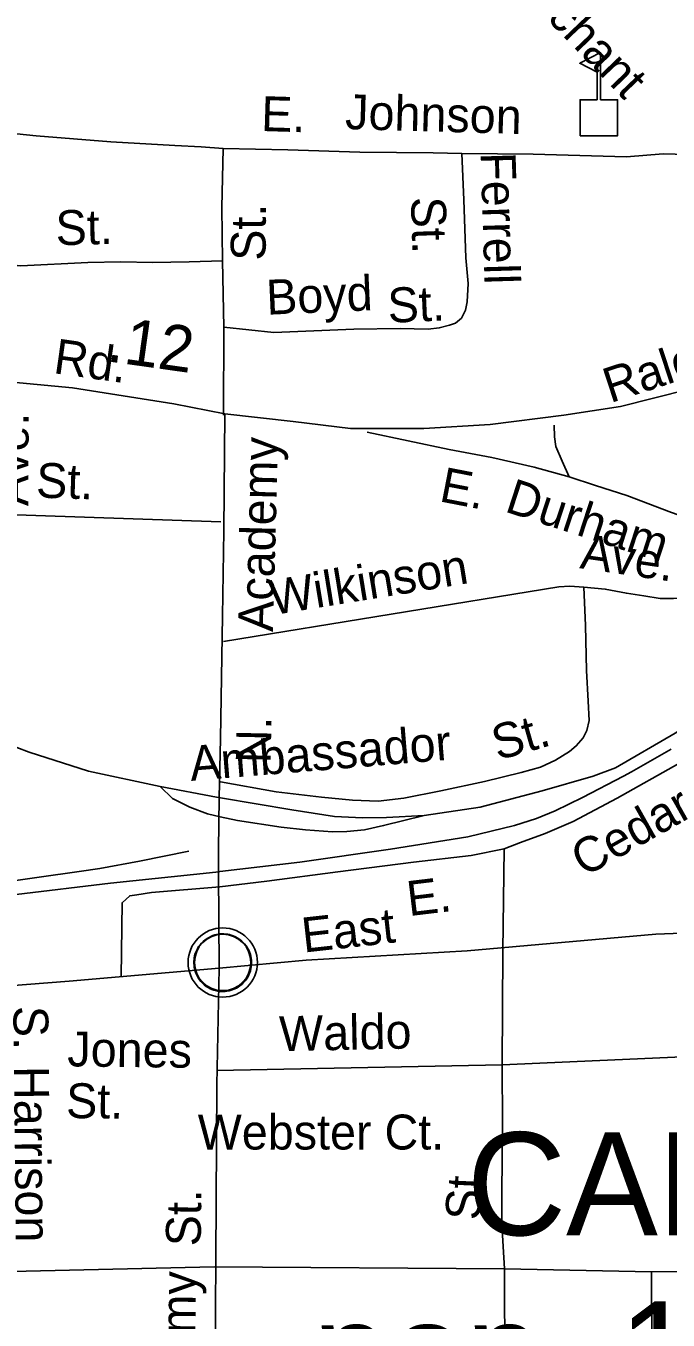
# Model space of a CAD drawing. Extents: x 2001466 to 2224147, y 644118 to 847247.
# Drawn here: x 2064365 to 2066112, y 740590 to 744113 of the extents above; entities that cross this region are included whole.
import ezdxf

# ---------------------------------------------------------------- set-up
doc = ezdxf.new("R2010")
doc.units = 0
for name, color, linetype in [('Exist Civil Demographics City Label', 7, 'Continuous'), ('Exist Civil Demographics Community CELL', 7, 'Continuous'), ('Exist Cultural Educational Facility Elementary CELL', 7, 'Continuous'), ('Exist Railroad Mainline', 7, 'Continuous'), ('Exist Railroad Siding', 7, 'Continuous'), ('Exist Road Non-System Type 51', 7, 'Continuous'), ('Exist Road Non-System Type 51 Label', 7, 'Continuous'), ('Exist Road Secondary Mileage Hundredths English Label', 7, 'Continuous'), ('Exist Road Secondary Type 51 Attributed', 7, 'Continuous'), ('Exist Road Secondary Type 51 Label', 7, 'Continuous')]:
    doc.layers.add(name, color=color, linetype=linetype)

msp = doc.modelspace()

# ---------------------------------------------------------------- linework, layer by layer
at = {"layer": 'Exist Civil Demographics Community CELL'}
msp.add_lwpolyline([(2064823, 741575.8), (2064824, 741581.3), (2064825.8, 741587.9), (2064828.7, 741595.1), (2064831.6, 741600.9), (2064834.9, 741606.6), (2064838.7, 741611.7), (2064842.7, 741616.1), (2064847.3, 741620.7), (2064852.8, 741625.3), (2064858.2, 741628.9), (2064863.1, 741631.8), (2064868.1, 741634.3), (2064873.6, 741636.6), (2064879.2, 741638.4), (2064883.6, 741639.5), (2064888.4, 741640.3), (2064892.5, 741641), (2064898.9, 741641.2), (2064903.3, 741641.1), (2064909, 741640.9), (2064913.9, 741640.2), (2064918.8, 741639.2), (2064923.8, 741637.8), (2064929, 741635.8), (2064935.6, 741632.9), (2064941.9, 741629.4), (2064947, 741625.9), (2064952.1, 741621.8), (2064955.4, 741618.7), (2064959.6, 741614.3), (2064963.4, 741609.6), (2064966.5, 741605), (2064969.6, 741600), (2064972.1, 741594.9), (2064974.1, 741589.9), (2064975.7, 741584.8), (2064977, 741580.3), (2064978.1, 741574.2), (2064978.7, 741569.5), (2064979, 741563.5), (2064978.8, 741557.7), (2064978.2, 741552), (2064977.3, 741546.5), (2064975.6, 741540.4), (2064973.7, 741534.5), (2064971.4, 741529.5), (2064968.3, 741523.5), (2064965, 741518.2), (2064961.5, 741513.5), (2064957.3, 741508.7), (2064952, 741503.8), (2064947, 741499.6), (2064942, 741496.2), (2064937.7, 741493.7), (2064930.9, 741490.5), (2064923.7, 741487.7), (2064917.8, 741486.3), (2064911.2, 741485), (2064906.7, 741484.5), (2064902.2, 741484.2), (2064896.7, 741484.2), (2064892.4, 741484.7), (2064886.8, 741485.4), (2064880.8, 741486.7), (2064876.2, 741488), (2064871.1, 741489.9), (2064866.5, 741491.9), (2064862.6, 741494.1), (2064855.8, 741498.2), (2064850.2, 741502.5), (2064845.3, 741506.9), (2064840.8, 741511.8), (2064837.6, 741515.8), (2064834.7, 741519.9), (2064830.6, 741527), (2064828.8, 741530.6), (2064827.1, 741534.6), (2064824.5, 741542.8), (2064823, 741549.8), (2064822.3, 741555), (2064822, 741561.3), (2064821.9, 741566), (2064822.5, 741572.5)], close=True, dxfattribs=at)
for centre, radius in [((2064900.6, 741563.3), 94.3), ((2064900.3, 741563.6), 76.7)]:
    msp.add_circle(centre, radius, dxfattribs=at)
at = {"layer": 'Exist Cultural Educational Facility Elementary CELL'}
msp.add_lwpolyline([(2065873, 743813.7), (2065873, 743911.6), (2065919.1, 743911.6), (2065919.1, 743986.7), (2065872, 744011), (2065928.7, 744040.2), (2065928.7, 743911.6), (2065974.7, 743911.6), (2065974.7, 743813.7)], close=True, dxfattribs=at)
at = {"layer": 'Exist Railroad Mainline'}
for points in [[(2065448.6, 741963.6), (2065601, 741986.5), (2065770, 742031), (2065908.8, 742070.2), (2065969.2, 742093), (2066131.2, 742187.6), (2066340, 742323.4), (2066540.8, 742459.3), (2066715.7, 742580.8), (2066747.7, 742603.1), (2066991, 742766.1), (2067220.3, 742925.4), (2067404.9, 743049.6), (2067530.7, 743139.1), (2067575.3, 743166.2), (2067613.7, 743187.4), (2067704.8, 743239.5), (2067801.7, 743287.5), (2067977.4, 743368), (2068060.1, 743400.3), (2068148.7, 743430.5), (2068219.1, 743451)], [(2064271.9, 742174.4), (2064374, 742135.6), (2064535, 742084.3), (2064730.2, 742042.3)], [(2066120.3, 742143.9), (2066013, 742082.1), (2065990.8, 742070.5), (2065879.6, 742012.8), (2065804.8, 741976.3), (2065754.4, 741955.3), (2065694, 741936.6), (2065567.4, 741905.2), (2065356.7, 741871.5), (2065110, 741836.5), (2064892.8, 741810.6)], [(2064730.2, 742042.3), (2064883.6, 742013.2), (2064894.1, 742011.4)], [(2064894.1, 742011.4), (2065088.9, 741979), (2065204.5, 741960.6), (2065280.4, 741957), (2065346.4, 741957.7), (2065448.6, 741963.6)], [(2064269.6, 741741), (2064338.1, 741748.3), (2064594.8, 741779), (2064881.4, 741809.2), (2064892.8, 741810.6)]]:
    msp.add_lwpolyline(points, dxfattribs=at)
at = {"layer": 'Exist Railroad Siding'}
for points in [[(2064730.2, 742042.3), (2064763.5, 742009.6), (2064811, 741986.6), (2064858.6, 741967.7), (2064893.8, 741960)], [(2064893.8, 741960), (2064940.3, 741950), (2065059.9, 741931.5), (2065125.8, 741924.2), (2065199.6, 741918.7), (2065237.7, 741919.9), (2065285.8, 741924.9), (2065338, 741935.9), (2065448.6, 741963.6)], [(2064270.2, 741777.7), (2064284.8, 741779.4), (2064509.4, 741810.8), (2064565.6, 741819.6), (2064674, 741839.4), (2064808.6, 741866.7)]]:
    msp.add_lwpolyline(points, dxfattribs=at)
at = {"layer": 'Exist Road Non-System Type 51'}
for p, q in [((2064903.7, 743292.8), (2064899.4, 743472.9)), ((2064902.8, 743052.8), (2064903.7, 743292.8)), ((2064283.3, 742783.5), (2064894.9, 742763)), ((2065666.7, 741873.1), (2065663, 741595.2)), ((2065663, 741595.2), (2065660.7, 741285.2)), ((2065660.7, 741285.2), (2066601.6, 741326)), ((2064884.3, 741269.1), (2065660.7, 741285.2)), ((2064263.4, 740720.6), (2064877.4, 740735.2)), ((2064877.4, 740735.2), (2065667.3, 740729.1)), ((2065667.3, 740729.1), (2066067.2, 740720.9)), ((2066067.2, 740720.9), (2066615.3, 740725.7)), ((2066070.2, 740086.8), (2066067.2, 740720.9))]:
    msp.add_line(p, q, dxfattribs=at)
for points in [[(2064296.6, 743823.2), (2064392.4, 743813.3), (2064596, 743797.1), (2064769.9, 743787.6), (2064841.8, 743784.1), (2064901.7, 743778.9)], [(2064899.4, 743472.9), (2064898.4, 743618.9), (2064901.7, 743778.9)], [(2064901.7, 743778.9), (2065077.6, 743775.3), (2065273.5, 743769.3), (2065473.5, 743767.2), (2065551.4, 743765.6)], [(2064903.7, 743292.8), (2065039.4, 743278), (2065257.6, 743287.6), (2065383.7, 743289), (2065459.7, 743287.4), (2065489.7, 743290.8), (2065517.9, 743298.2), (2065534, 743303.9), (2065550.3, 743317.6), (2065560.7, 743339.4), (2065565.2, 743361.3), (2065568.2, 743411.2), (2065561.6, 743481.4), (2065556.9, 743639.5), (2065551.4, 743765.6)], [(2065551.4, 743765.6), (2065745.4, 743763.6), (2065999.3, 743756.4), (2066099.4, 743764.4), (2066131.4, 743763.7), (2066181.3, 743758.7), (2066211.1, 743748.1), (2066250.7, 743727.3), (2066298, 743694.3), (2066327.5, 743667.7), (2066366.5, 743622.9), (2066439.1, 743528.3)], [(2064289.2, 743465.4), (2064351.1, 743460.1), (2064533.3, 743468.4), (2064623.4, 743470.5), (2064709.3, 743468.8), (2064809.4, 743470.7), (2064899.4, 743472.9)], [(2064891.1, 742011.9), (2064894.2, 742172.7), (2064899.8, 742506), (2064903, 742738.3), (2064906.2, 743056.7)], [(2065293.9, 743006.8), (2065517, 742960.2), (2065632.5, 742937.9), (2065748, 742911.5), (2065843.4, 742885.6)], [(2065802.3, 743026.4), (2065803.7, 742994.4), (2065807.1, 742968.3), (2065824.3, 742928), (2065843.4, 742885.6)], [(2068679, 742986), (2068219.5, 742860.8), (2067973.3, 742780.3), (2067804.4, 742718.3), (2067711, 742673.2), (2067609.6, 742592.7), (2067429.4, 742378.5), (2067252.4, 742170.8), (2067102.7, 741994), (2066953.1, 741849.1), (2066798.6, 741736.4), (2066692.4, 741678.4), (2066563.7, 741657.5), (2066385, 741652.6), (2066079.3, 741640.1), (2065566, 741595.1), (2065127.4, 741569.7), (2064890.9, 741548.3)], [(2065843.4, 742885.6), (2065915, 742862.1), (2066000.4, 742834.4), (2066121.5, 742787.9), (2066274.4, 742734.7)], [(2065883.3, 742584.7), (2065941.2, 742579.6), (2065999, 742568.4), (2066046.8, 742561.4), (2066090.7, 742554.5), (2066126.7, 742553.8), (2066162.7, 742557), (2066190.9, 742564.4), (2066211.2, 742580), (2066229.7, 742605.7), (2066246.5, 742641.3), (2066274.4, 742734.7)], [(2064894.4, 742054.9), (2065045.9, 742027.8), (2065169.6, 742013.3), (2065253.4, 742005.6), (2065323.4, 742002.2), (2065393.5, 742010.7), (2065493.9, 742030.7), (2065612.5, 742056.2), (2065713, 742080.2), (2065765.3, 742095.1), (2065805.7, 742114.3), (2065844.1, 742137.5), (2065862.5, 742153.1), (2065880.9, 742174.8), (2065891.3, 742194.6), (2065897.9, 742222.4), (2065894.9, 742274.5), (2065890.7, 742358.6), (2065887.2, 742480.7), (2065883.3, 742584.7)], [(2064902.2, 742436.8), (2065815.3, 742586.1), (2065845.3, 742587.5), (2065883.3, 742584.7)], [(2065666.7, 741873.1), (2065711.1, 741890.2), (2065777.6, 741914.9), (2065854.3, 741947.3), (2065973.6, 742010.9), (2066141.5, 742105.4), (2066254.7, 742165.1), (2066349.8, 742217.2), (2066416.3, 742241.8), (2066531, 742277.5), (2066740.4, 742345.2), (2066925.5, 742399.4), (2067010.1, 742425.7), (2067079.7, 742445.8)], [(2064889, 741810.1), (2064888.5, 741871.2), (2064891.1, 742011.9)], [(2064892.6, 741769), (2065020.9, 741784.3), (2065213.4, 741810.4), (2065420, 741836.2), (2065576.4, 741855), (2065666.7, 741873.1)], [(2064890.9, 741548.3), (2064889, 741810.1)], [(2064624.4, 741525), (2064626.4, 741726.2), (2064647.5, 741745.1), (2064666.4, 741747.2), (2064706.4, 741753.5), (2064892.6, 741769)], [(2064890.9, 741548.3), (2064482.2, 741512.5), (2064260.9, 741495.6)], [(2064881.3, 739998.7), (2064874.8, 740151.7), (2064879.7, 740474.6), (2064881.3, 740758), (2064884.5, 741230.7), (2064890.9, 741548.3)], [(2065660.7, 741285.2), (2065661.4, 741123.2), (2065659.5, 740935.2), (2065659.8, 740851.2), (2065667.3, 740729.1)], [(2065667.3, 740729.1), (2065666.8, 740607.1), (2065673.1, 740422.9), (2065679.3, 740238.8), (2065689.1, 740130.6)]]:
    msp.add_lwpolyline(points, dxfattribs=at)
at = {"layer": 'Exist Road Secondary Type 51 Attributed'}
for points in [[(2064906.2, 743056.7), (2065092.1, 743035.8), (2065248.2, 743016.5), (2065447.7, 743016.5), (2065627.9, 743027.8), (2065829.1, 743053.5), (2065982.7, 743076.5), (2066166.2, 743123.2), (2066473.5, 743218.2), (2066751.9, 743303.5), (2067094.7, 743421.5), (2067563.8, 743574.5), (2067814.8, 743650.1), (2068135, 743760.9), (2068571.9, 743903.4), (2068907.4, 744014.9)], [(2064299.6, 743145.7), (2064491.9, 743128), (2064767, 743083.7), (2064906.2, 743056.7)]]:
    msp.add_lwpolyline(points, dxfattribs=at)

# ---------------------------------------------------------------- texts
at = {"layer": 'Exist Civil Demographics City Label'}
for s, p in [('CARY', (2065564.4, 740821)), ('pop. 141,269', (2065145.5, 740360.6))]:
    msp.add_text(s, height=280, dxfattribs=at).set_placement(p)
at = {"layer": 'Exist Road Non-System Type 51 Label'}
for s, rotation, p in [('Penchant', 313.7351, (2065623, 744296.9)), ('E. ', 358.2444, (2065004.1, 743826.8)), ('Johnson', 358.3773, (2065232.6, 743832.1)), ('Ferrell', 271.727, (2065602.2, 743767.8)), (' St.', 271.727, (2065411.3, 743681.9)), (' St.', 1.3733, (2064411.5, 743514.7)), (' St.', 89.783, (2065017.1, 743438.2)), ('Boyd', 2.5036, (2065020.7, 743326.5)), (' St.', 2.5036, (2065315.9, 743302.9)), ('Ave.', 89.7483, (2064371.2, 742805.7)), ('Academy', 88.4329, (2065037, 742462.8)), (' St.', 358.0795, (2064356.3, 742830.3)), ('E. ', 349.0465, (2065486.9, 742819.2)), ('Durham', 342.0078, (2065664.8, 742791.7)), ('Ave.', 351.7045, (2065870.1, 742636.9)), ('Wilkinson', 9.2886, (2065036.5, 742508.6)), ('Ambassador', 4.7025, (2064814.1, 742057.5)), ('N. ', 88.8281, (2065030.8, 742105.1)), (' St.', 15.9316, (2065614.8, 742103.3)), ('Cedar', 29.3843, (2065883.8, 741794.8)), ('E. ', 6.8555, (2065407.3, 741689.4)), ('East', 6.3832, (2065120.7, 741590.1)), ('S. ', 270.6181, (2064330.5, 741444.8)), ('Waldo', 1.1901, (2065054.9, 741321.9)), ('Jones', 359.3195, (2064477.2, 741280.7)), ('Harrison', 270.6181, (2064332.3, 741281.2)), (' St.', 359.4258, (2064438.6, 741140.3)), (' St.', 87.3964, (2065599.3, 740825.4)), (' St.', 89.2571, (2064839.9, 740755.1)), ('Academy', 89.299, (2064821.6, 740192.8))]:
    msp.add_text(s, height=95, rotation=rotation, dxfattribs=at).set_placement(p)
msp.add_text('Webster Ct.', height=95, dxfattribs=at).set_placement((2064832.4, 741054.3))
at = {"layer": 'Exist Road Secondary Mileage Hundredths English Label'}
msp.add_text('.12', height=125, rotation=352.0004, dxfattribs=at).set_placement((2064582.1, 743200.3))
at = {"layer": 'Exist Road Secondary Type 51 Label'}
for s, rotation, p in [('Raleigh', 18.1522, (2065954.9, 743085.6)), ('Rd.', 352.0004, (2064437.1, 743167.9))]:
    msp.add_text(s, height=95, rotation=rotation, dxfattribs=at).set_placement(p)

doc.saveas('drawing.dxf')
